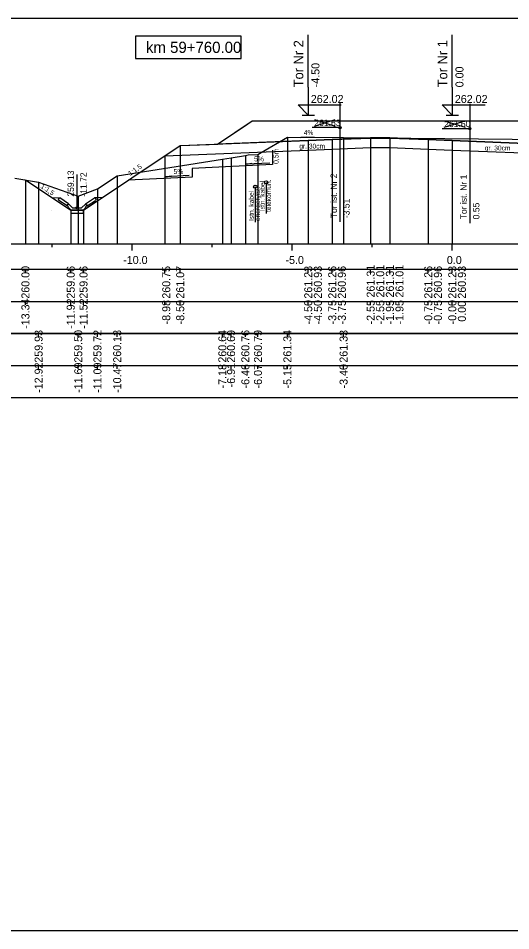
# Model space of a CAD drawing. Extents: x 6516023 to 6560129, y 5513077 to 5529206.
# Drawn here: x 6517754.65 to 6517770.04, y 5514484.66 to 5514513.16 of the extents above; entities that cross this region are included whole.
import ezdxf

# ---------------------------------------------------------------- set-up
doc = ezdxf.new("R2010")
doc.units = 0
for name, color, linetype in [('IR_default', 7, 'Continuous'), ('TOR_PRZEK_P-kable', 7, 'Continuous'), ('TOR_PRZEK_P-komponent', 7, 'Continuous'), ('TOR_PRZEK_P-odwodnienie', 7, 'Continuous'), ('TOR_PRZEK_P-opisy', 7, 'Continuous'), ('TOR_PRZEK_P-schodkowanie+wymiana', 7, 'Continuous'), ('TOR_PRZEK_P-tabelka istniejace', 7, 'Continuous'), ('TOR_PRZEK_P-tabelka projektowane', 7, 'Continuous'), ('TOR_PRZEK_P-teren istniejacy', 7, 'Continuous'), ('TOR_PRZEK_P-tory istniejace', 7, 'Continuous'), ('TOR_PRZEK_P-tory projektowane', 7, 'Continuous'), ('TOR_PRZEK_P-uklad odniesienia', 7, 'Continuous'), ('TOR_PRZEK_P-warstwa ochronna I', 7, 'Continuous'), ('TOR_PRZEK_P-warstwa ochronna II', 7, 'Continuous'), ('TOR_PS_T-skarpy projektowane', 7, 'Continuous'), ('TOR_RAMKI-ramka+tabelka 1', 7, 'Continuous')]:
    doc.layers.add(name, color=color, linetype=linetype)

msp = doc.modelspace()

# ---------------------------------------------------------------- linework, layer by layer
at = {"layer": 'IR_default'}
msp.add_lwpolyline([(6517754.877, 5514508.107), (6517756.292, 5514507.164), (6517756.692, 5514507.164), (6517759.713, 5514509.179), (6517760.617, 5514509.215), (6517760.878, 5514509.225), (6517761.72, 5514509.787), (6517761.963, 5514509.949), (6517764.679, 5514509.949), (6517765.463, 5514509.949), (6517766.239, 5514509.949), (6517766.463, 5514509.949), (6517769.179, 5514509.949), (6517769.963, 5514509.949), (6517770.39, 5514509.949), (6517770.513, 5514509.95), (6517773.229, 5514509.95), (6517774.013, 5514509.95), (6517775.057, 5514509.254), (6517775.358, 5514509.053), (6517776.293, 5514509.015), (6517776.563, 5514509.005), (6517776.863, 5514508.992), (6517777.341, 5514508.674)], dxfattribs=at)
at = {"layer": 'TOR_PRZEK_P-kable'}
for p, q in [((6517762.058, 5514507.896), (6517762.058, 5514506.787)), ((6517762.397, 5514508.03), (6517762.397, 5514507.057))]:
    msp.add_line(p, q, dxfattribs=at)
for centre in [(6517762.397, 5514508.03), (6517762.058, 5514507.896)]:
    msp.add_circle(centre, 0.05, dxfattribs=at)
at = {"layer": 'TOR_PRZEK_P-komponent'}
msp.add_lwpolyline([(6517761.963, 5514509.949), (6517765.463, 5514509.949), (6517766.463, 5514509.949), (6517769.963, 5514509.949), (6517770.513, 5514509.95), (6517774.013, 5514509.95), (6517775.358, 5514509.053), (6517771.513, 5514509.207), (6517768.213, 5514509.339), (6517767.463, 5514509.369), (6517766.263, 5514509.417), (6517765.663, 5514509.417), (6517764.463, 5514509.369), (6517763.713, 5514509.339), (6517760.878, 5514509.225)], close=True, dxfattribs=at)
at = {"layer": 'TOR_PRZEK_P-odwodnienie'}
for p, q in [((6517756.492, 5514507.234), (6517756.492, 5514508.278)), ((6517756.183, 5514507.293), (6517755.921, 5514507.467)), ((6517756.227, 5514507.36), (6517755.947, 5514507.547)), ((6517756.756, 5514507.36), (6517757.037, 5514507.547)), ((6517756.801, 5514507.293), (6517757.062, 5514507.467)), ((6517756.194, 5514507.31), (6517756.183, 5514507.293)), ((6517756.184, 5514507.329), (6517756.232, 5514507.353)), ((6517756.227, 5514507.36), (6517756.219, 5514507.347)), ((6517756.352, 5514507.234), (6517756.232, 5514507.353)), ((6517756.352, 5514507.234), (6517756.632, 5514507.234)), ((6517756.632, 5514507.234), (6517756.752, 5514507.353)), ((6517756.752, 5514507.353), (6517756.799, 5514507.329)), ((6517756.756, 5514507.36), (6517756.765, 5514507.347)), ((6517756.79, 5514507.31), (6517756.801, 5514507.293)), ((6517756.302, 5514507.164), (6517756.682, 5514507.164))]:
    msp.add_line(p, q, dxfattribs=at)
for points in [[(6517755.7, 5514507.558), (6517755.947, 5514507.547)], [(6517755.897, 5514507.52), (6517755.947, 5514507.547)], [(6517755.897, 5514507.52), (6517755.921, 5514507.467)], [(6517757.283, 5514507.558), (6517757.037, 5514507.547)], [(6517757.087, 5514507.52), (6517757.037, 5514507.547)], [(6517757.087, 5514507.52), (6517757.062, 5514507.467)], [(6517756.219, 5514507.347), (6517756.184, 5514507.329)], [(6517756.232, 5514507.234), (6517756.184, 5514507.329)], [(6517756.184, 5514507.329), (6517756.194, 5514507.31)], [(6517756.302, 5514507.164), (6517756.232, 5514507.234)], [(6517756.682, 5514507.164), (6517756.752, 5514507.234)], [(6517756.752, 5514507.234), (6517756.799, 5514507.329)], [(6517756.765, 5514507.347), (6517756.8, 5514507.329)], [(6517756.8, 5514507.329), (6517756.79, 5514507.31)], [(6517755.283, 5514507.164), (6517755.283, 5514507.165), (6517755.283, 5514507.164), (6517755.283, 5514507.164), (6517755.283, 5514507.164), (6517755.284, 5514507.164), (6517755.283, 5514507.164), (6517755.284, 5514507.165)], [(6517755.284, 5514507.164), (6517755.283, 5514507.164), (6517755.284, 5514507.164), (6517755.283, 5514507.163), (6517755.284, 5514507.164), (6517755.284, 5514507.163), (6517755.284, 5514507.164), (6517755.284, 5514507.164)], [(6517755.683, 5514507.164), (6517755.683, 5514507.165), (6517755.683, 5514507.164), (6517755.683, 5514507.164), (6517755.683, 5514507.164), (6517755.684, 5514507.164), (6517755.683, 5514507.164), (6517755.684, 5514507.165)], [(6517755.683, 5514507.164), (6517755.683, 5514507.164), (6517755.683, 5514507.164), (6517755.683, 5514507.163), (6517755.683, 5514507.164), (6517755.684, 5514507.163), (6517755.683, 5514507.164), (6517755.684, 5514507.164)], [(6517756.692, 5514507.164), (6517756.292, 5514507.164), (6517756.292, 5514507.064), (6517756.692, 5514507.064), (6517756.692, 5514507.164)]]:
    msp.add_lwpolyline(points, dxfattribs=at)
msp.add_circle((6517756.492, 5514507.234), 0.035, dxfattribs=at)
at = {"layer": 'TOR_PRZEK_P-opisy'}
msp.add_lwpolyline([(6517763.898, 5514509.447), (6517763.48, 5514509.428), (6517763.648, 5514509.456)], dxfattribs=at)
at = {"layer": 'TOR_PRZEK_P-schodkowanie+wymiana'}
for p, q in [((6517762.601, 5514509.033), (6517762.601, 5514508.59)), ((6517762.601, 5514508.59), (6517760.084, 5514508.464)), ((6517760.084, 5514508.464), (6517760.084, 5514508.196)), ((6517760.084, 5514508.196), (6517758.09, 5514508.096))]:
    msp.add_line(p, q, dxfattribs=at)
at = {"layer": 'TOR_PRZEK_P-tabelka istniejace'}
for p, q in [((6517755.289, 5514503.206), (6517755.289, 5514503.306)), ((6517756.527, 5514503.206), (6517756.527, 5514503.306)), ((6517757.128, 5514503.206), (6517757.128, 5514503.306)), ((6517757.744, 5514503.206), (6517757.744, 5514503.306)), ((6517761.03, 5514503.206), (6517761.03, 5514503.306)), ((6517761.301, 5514503.206), (6517761.301, 5514503.306)), ((6517761.748, 5514503.206), (6517761.748, 5514503.306)), ((6517762.142, 5514503.206), (6517762.142, 5514503.306)), ((6517763.061, 5514503.206), (6517763.061, 5514503.306)), ((6517764.817, 5514503.206), (6517764.817, 5514503.306)), ((6517727.163, 5514502.306), (6517810.963, 5514502.306)), ((6517755.289, 5514502.206), (6517755.289, 5514502.306)), ((6517756.527, 5514502.206), (6517756.527, 5514502.306)), ((6517757.128, 5514502.206), (6517757.128, 5514502.306)), ((6517757.744, 5514502.206), (6517757.744, 5514502.306)), ((6517761.03, 5514502.206), (6517761.03, 5514502.306)), ((6517761.301, 5514502.206), (6517761.301, 5514502.306)), ((6517761.748, 5514502.206), (6517761.748, 5514502.306)), ((6517762.142, 5514502.206), (6517762.142, 5514502.306)), ((6517763.061, 5514502.206), (6517763.061, 5514502.306)), ((6517764.817, 5514502.206), (6517764.817, 5514502.306))]:
    msp.add_line(p, q, dxfattribs=at)
for points in [[(6517763.061, 5514509.445), (6517763.061, 5514506.306), (6517763.061, 5514506.176), (6517763.061, 5514506.106)], [(6517764.817, 5514509.433), (6517764.817, 5514506.306), (6517764.817, 5514506.176), (6517764.817, 5514506.106)], [(6517762.142, 5514508.9), (6517762.142, 5514506.306), (6517762.142, 5514506.176), (6517762.142, 5514506.106)], [(6517761.03, 5514508.75), (6517761.03, 5514506.306), (6517761.03, 5514506.176), (6517761.03, 5514506.106)], [(6517761.301, 5514508.792), (6517761.301, 5514506.306), (6517761.301, 5514506.176), (6517761.301, 5514506.106)], [(6517761.748, 5514508.869), (6517761.748, 5514506.306), (6517761.748, 5514506.176), (6517761.748, 5514506.106)], [(6517755.289, 5514508.038), (6517755.289, 5514506.306), (6517755.289, 5514506.176), (6517755.289, 5514506.106)], [(6517757.744, 5514508.239), (6517757.744, 5514506.306), (6517757.744, 5514506.176), (6517757.744, 5514506.106)], [(6517757.128, 5514507.828), (6517757.128, 5514506.306), (6517757.128, 5514506.176), (6517757.128, 5514506.106)], [(6517756.527, 5514507.603), (6517756.527, 5514506.306), (6517756.527, 5514506.176), (6517756.527, 5514506.106)]]:
    msp.add_lwpolyline(points, dxfattribs=at)
msp.add_lwpolyline([(6517727.163, 5514503.306), (6517727.163, 5514501.306), (6517810.963, 5514501.306), (6517810.963, 5514503.306)], close=True, dxfattribs=at)
at = {"layer": 'TOR_PRZEK_P-tabelka projektowane'}
for p, q in [((6517754.877, 5514505.206), (6517754.877, 5514505.306)), ((6517756.292, 5514505.206), (6517756.292, 5514505.306)), ((6517756.692, 5514505.206), (6517756.692, 5514505.306)), ((6517759.234, 5514505.206), (6517759.234, 5514505.306)), ((6517759.713, 5514505.206), (6517759.713, 5514505.306)), ((6517763.713, 5514505.206), (6517763.713, 5514505.306)), ((6517763.713, 5514505.206), (6517763.713, 5514505.306)), ((6517764.463, 5514505.206), (6517764.463, 5514505.306)), ((6517764.463, 5514505.206), (6517764.463, 5514505.306)), ((6517765.663, 5514505.206), (6517765.663, 5514505.306)), ((6517765.663, 5514505.206), (6517765.663, 5514505.306)), ((6517766.263, 5514505.206), (6517766.263, 5514505.306)), ((6517766.263, 5514505.206), (6517766.263, 5514505.306)), ((6517767.463, 5514505.206), (6517767.463, 5514505.306)), ((6517767.463, 5514505.206), (6517767.463, 5514505.306)), ((6517768.213, 5514505.206), (6517768.213, 5514505.306)), ((6517768.213, 5514505.206), (6517768.213, 5514505.306)), ((6517727.163, 5514504.306), (6517810.963, 5514504.306)), ((6517754.877, 5514504.206), (6517754.877, 5514504.306)), ((6517756.292, 5514504.206), (6517756.292, 5514504.306)), ((6517756.692, 5514504.206), (6517756.692, 5514504.306)), ((6517759.234, 5514504.206), (6517759.234, 5514504.306)), ((6517759.713, 5514504.206), (6517759.713, 5514504.306)), ((6517763.713, 5514504.206), (6517763.713, 5514504.306)), ((6517763.713, 5514504.206), (6517763.713, 5514504.306)), ((6517764.463, 5514504.206), (6517764.463, 5514504.306)), ((6517764.463, 5514504.206), (6517764.463, 5514504.306)), ((6517765.663, 5514504.206), (6517765.663, 5514504.306)), ((6517765.663, 5514504.206), (6517765.663, 5514504.306)), ((6517766.263, 5514504.206), (6517766.263, 5514504.306)), ((6517766.263, 5514504.206), (6517766.263, 5514504.306)), ((6517767.463, 5514504.206), (6517767.463, 5514504.306)), ((6517767.463, 5514504.206), (6517767.463, 5514504.306)), ((6517768.213, 5514504.206), (6517768.213, 5514504.306)), ((6517768.213, 5514504.206), (6517768.213, 5514504.306))]:
    msp.add_line(p, q, dxfattribs=at)
for points in [[(6517759.713, 5514509.178), (6517759.713, 5514506.306), (6517759.713, 5514506.176), (6517759.713, 5514506.106)], [(6517763.713, 5514509.338), (6517763.713, 5514506.306), (6517763.713, 5514506.176), (6517763.713, 5514506.106)], [(6517764.463, 5514509.368), (6517764.463, 5514506.306), (6517764.463, 5514506.176), (6517764.463, 5514506.106)], [(6517765.663, 5514509.416), (6517765.663, 5514506.306), (6517765.663, 5514506.176), (6517765.663, 5514506.106)], [(6517766.263, 5514509.416), (6517766.263, 5514506.306), (6517766.263, 5514506.176), (6517766.263, 5514506.106)], [(6517767.463, 5514509.368), (6517767.463, 5514506.306), (6517767.463, 5514506.176), (6517767.463, 5514506.106)], [(6517768.213, 5514509.338), (6517768.213, 5514506.306), (6517768.213, 5514506.176), (6517768.213, 5514506.106)], [(6517763.713, 5514509.039), (6517763.713, 5514506.306), (6517763.713, 5514506.176), (6517763.713, 5514506.106)], [(6517764.463, 5514509.069), (6517764.463, 5514506.306), (6517764.463, 5514506.176), (6517764.463, 5514506.106)], [(6517765.663, 5514509.117), (6517765.663, 5514506.306), (6517765.663, 5514506.176), (6517765.663, 5514506.106)], [(6517766.263, 5514509.117), (6517766.263, 5514506.306), (6517766.263, 5514506.176), (6517766.263, 5514506.106)], [(6517767.463, 5514509.069), (6517767.463, 5514506.306), (6517767.463, 5514506.176), (6517767.463, 5514506.106)], [(6517768.213, 5514509.039), (6517768.213, 5514506.306), (6517768.213, 5514506.176), (6517768.213, 5514506.106)], [(6517759.234, 5514508.859), (6517759.234, 5514506.306), (6517759.234, 5514506.176), (6517759.234, 5514506.106)], [(6517754.877, 5514508.107), (6517754.877, 5514506.306), (6517754.877, 5514506.176), (6517754.877, 5514506.106)], [(6517756.292, 5514507.164), (6517756.292, 5514506.306), (6517756.292, 5514506.176), (6517756.292, 5514506.106)], [(6517756.692, 5514507.164), (6517756.692, 5514506.306), (6517756.692, 5514506.176), (6517756.692, 5514506.106)]]:
    msp.add_lwpolyline(points, dxfattribs=at)
msp.add_lwpolyline([(6517727.163, 5514505.306), (6517727.163, 5514503.306), (6517810.963, 5514503.306), (6517810.963, 5514505.306)], close=True, dxfattribs=at)
at = {"layer": 'TOR_PRZEK_P-teren istniejacy'}
msp.add_lwpolyline([(6517754.551, 5514508.162), (6517755.289, 5514508.038), (6517756.527, 5514507.603), (6517757.128, 5514507.828), (6517757.744, 5514508.239), (6517761.03, 5514508.75), (6517761.301, 5514508.792), (6517761.748, 5514508.869), (6517761.832, 5514508.888), (6517762.142, 5514508.9), (6517762.244, 5514508.964), (6517763.061, 5514509.445), (6517764.817, 5514509.433), (6517773.254, 5514509.345)], dxfattribs=at)
at = {"layer": 'TOR_PRZEK_P-tory istniejace'}
for p, q in [((6517764.703, 5514510.516), (6517764.703, 5514506.796)), ((6517768.761, 5514510.482), (6517768.761, 5514506.761)), ((6517763.904, 5514509.788), (6517764.556, 5514509.991)), ((6517763.904, 5514509.991), (6517764.556, 5514509.788)), ((6517767.962, 5514509.754), (6517768.614, 5514509.956)), ((6517767.962, 5514509.956), (6517768.614, 5514509.754)), ((6517764.704, 5514509.741), (6517763.838, 5514509.741)), ((6517768.762, 5514509.706), (6517767.896, 5514509.706))]:
    msp.add_line(p, q, dxfattribs=at)
for centre in [(6517764.704, 5514509.741), (6517768.762, 5514509.706)]:
    msp.add_circle(centre, 0.035, dxfattribs=at)
at = {"layer": 'TOR_PRZEK_P-tory projektowane'}
for p, q in [((6517763.713, 5514511.006), (6517763.713, 5514512.638)), ((6517768.213, 5514511.006), (6517768.213, 5514512.638)), ((6517763.713, 5514511.006), (6517763.713, 5514510.129)), ((6517768.213, 5514511.006), (6517768.213, 5514510.129)), ((6517763.713, 5514510.129), (6517763.394, 5514510.448)), ((6517763.394, 5514510.448), (6517764.738, 5514510.448)), ((6517768.213, 5514510.129), (6517767.894, 5514510.448)), ((6517767.894, 5514510.448), (6517769.238, 5514510.448)), ((6517763.521, 5514510.129), (6517763.905, 5514510.129)), ((6517768.021, 5514510.129), (6517768.405, 5514510.129))]:
    msp.add_line(p, q, dxfattribs=at)
at = {"layer": 'TOR_PRZEK_P-uklad odniesienia'}
for p, q in [((6517730.963, 5514506.106), (6517810.963, 5514506.106)), ((6517755.713, 5514506.006), (6517755.713, 5514506.106)), ((6517758.213, 5514505.906), (6517758.213, 5514506.106)), ((6517760.713, 5514506.006), (6517760.713, 5514506.106)), ((6517763.213, 5514505.906), (6517763.213, 5514506.106)), ((6517765.713, 5514506.006), (6517765.713, 5514506.106)), ((6517768.213, 5514505.906), (6517768.213, 5514506.106))]:
    msp.add_line(p, q, dxfattribs=at)
msp.add_lwpolyline([(6517761.615, 5514512.598), (6517758.315, 5514512.598), (6517758.315, 5514511.898), (6517761.615, 5514511.898)], close=True, dxfattribs=at)
at = {"layer": 'TOR_PRZEK_P-warstwa ochronna I'}
msp.add_lwpolyline([(6517759.234, 5514508.859), (6517763.713, 5514509.039), (6517764.463, 5514509.069), (6517765.663, 5514509.117), (6517766.263, 5514509.117), (6517767.463, 5514509.069), (6517768.213, 5514509.039), (6517771.513, 5514508.907), (6517772.263, 5514508.877), (6517777.341, 5514508.674)], dxfattribs=at)
at = {"layer": 'TOR_PRZEK_P-warstwa ochronna II'}
msp.add_lwpolyline([(6517754.877, 5514508.107), (6517756.292, 5514507.164), (6517756.692, 5514507.164), (6517759.713, 5514509.178), (6517763.713, 5514509.338), (6517764.463, 5514509.368), (6517765.663, 5514509.416), (6517766.263, 5514509.416), (6517767.463, 5514509.368), (6517768.213, 5514509.338), (6517771.513, 5514509.206), (6517772.263, 5514509.176), (6517776.863, 5514508.992)], dxfattribs=at)
at = {"layer": 'TOR_PS_T-skarpy projektowane'}
for points in [[(6517762.508, 5514508.635), (6517761.773, 5514508.595), (6517761.946, 5514508.626)], [(6517759.991, 5514508.241), (6517759.256, 5514508.201), (6517759.429, 5514508.232)]]:
    msp.add_lwpolyline(points, dxfattribs=at)
at = {"layer": 'TOR_RAMKI-ramka+tabelka 1'}
msp.add_lwpolyline([(6517724.513, 5514513.156), (6517972.013, 5514513.156), (6517972.013, 5514484.656), (6517724.513, 5514484.656)], close=True, dxfattribs=at)

# ---------------------------------------------------------------- texts
at = {"layer": 'TOR_PRZEK_P-kable'}
for s, height, p in [('telekomun.', 0.15, (6517762.547, 5514507.105)), ('energetycz.', 0.14999, (6517762.207, 5514506.823)), ('Istn. kabel', 0.14999, (6517762.353, 5514507.133)), ('Istn. kabel', 0.14999, (6517762.013, 5514506.823))]:
    msp.add_text(s, height=height, rotation=90.0511, dxfattribs=at).set_placement(p)
at = {"layer": 'TOR_PRZEK_P-odwodnienie'}
for s, p in [('259.13', (6517756.392, 5514507.584)), ('-11.72', (6517756.792, 5514507.584))]:
    msp.add_text(s, height=0.2, rotation=90, dxfattribs=at).set_placement(p)
at = {"layer": 'TOR_PRZEK_P-opisy'}
for s, rotation, p in [('4%', 0.1515, (6517763.575, 5514509.512)), ('1:1,5', 34.0701, (6517758.149, 5514508.23)), ('1:1,5', 325.9299, (6517755.336, 5514507.871))]:
    msp.add_text(s, height=0.15, rotation=rotation, dxfattribs=at).set_placement(p)
at = {"layer": 'TOR_PRZEK_P-schodkowanie+wymiana'}
msp.add_text('0,5m', height=0.1545, rotation=90, dxfattribs=at).set_placement((6517762.784, 5514508.606))
at = {"layer": 'TOR_PRZEK_P-tabelka istniejace'}
for s, p in [('259.93', (6517755.414, 5514502.398)), ('259.50', (6517756.652, 5514502.398)), ('259.72', (6517757.253, 5514502.4)), ('260.13', (6517757.869, 5514502.398)), ('260.64', (6517761.155, 5514502.399)), ('260.69', (6517761.426, 5514502.398)), ('260.76', (6517761.873, 5514502.398)), ('260.79', (6517762.267, 5514502.398)), ('261.34', (6517763.186, 5514502.399)), ('261.33', (6517764.942, 5514502.398)), ('-12.92', (6517755.414, 5514501.456)), ('-11.69', (6517756.652, 5514501.455)), ('-11.09', (6517757.253, 5514501.455)), ('-10.47', (6517757.869, 5514501.455)), ('-7.18', (6517761.155, 5514501.594)), ('-6.91', (6517761.426, 5514501.629)), ('-6.46', (6517761.873, 5514501.594)), ('-6.07', (6517762.267, 5514501.594)), ('-5.15', (6517763.186, 5514501.593)), ('-3.40', (6517764.942, 5514501.594))]:
    msp.add_text(s, height=0.25, rotation=90, dxfattribs=at).set_placement(p)
at = {"layer": 'TOR_PRZEK_P-tabelka projektowane'}
for s, p in [('260.00', (6517755.002, 5514504.398)), ('259.06', (6517756.417, 5514504.398)), ('259.06', (6517756.817, 5514504.398)), ('260.75', (6517759.402, 5514504.397)), ('261.07', (6517759.838, 5514504.398)), ('261.23', (6517763.838, 5514504.398)), ('260.93', (6517764.138, 5514504.398)), ('261.26', (6517764.588, 5514504.398)), ('260.96', (6517764.888, 5514504.398)), ('261.31', (6517765.788, 5514504.433)), ('261.01', (6517766.088, 5514504.433)), ('261.31', (6517766.388, 5514504.433)), ('261.01', (6517766.688, 5514504.433)), ('261.26', (6517767.588, 5514504.398)), ('260.96', (6517767.888, 5514504.398)), ('261.23', (6517768.338, 5514504.398)), ('260.93', (6517768.638, 5514504.398)), ('-13.34', (6517755.002, 5514503.455)), ('-11.92', (6517756.417, 5514503.456)), ('-11.52', (6517756.817, 5514503.456)), ('-8.98', (6517759.402, 5514503.594)), ('-8.50', (6517759.838, 5514503.594)), ('-4.50', (6517763.838, 5514503.594)), ('-4.50', (6517764.138, 5514503.594)), ('-3.75', (6517764.588, 5514503.593)), ('-3.75', (6517764.888, 5514503.593)), ('-2.55', (6517765.788, 5514503.593)), ('-2.55', (6517766.088, 5514503.593)), ('-1.95', (6517766.388, 5514503.593)), ('-1.95', (6517766.688, 5514503.593)), ('-0.75', (6517767.588, 5514503.593)), ('-0.75', (6517767.888, 5514503.593)), ('-0.00', (6517768.338, 5514503.594)), ('0.00', (6517768.638, 5514503.678))]:
    msp.add_text(s, height=0.25, rotation=90, dxfattribs=at).set_placement(p)
at = {"layer": 'TOR_PRZEK_P-tory istniejace'}
for s, p in [('261.63', (6517763.904, 5514509.791)), ('261.60', (6517767.962, 5514509.756))]:
    msp.add_text(s, height=0.2, dxfattribs=at).set_placement(p)
for s, rotation, p in [('Tor ist. Nr 2', 90.0511, (6517764.61, 5514506.91)), ('Tor ist. Nr 1', 90.0511, (6517768.668, 5514506.876)), ('-3.51', 90, (6517765.004, 5514506.911)), ('0.55', 90, (6517769.062, 5514506.876))]:
    msp.add_text(s, height=0.2, rotation=rotation, dxfattribs=at).set_placement(p)
at = {"layer": 'TOR_PRZEK_P-tory projektowane'}
for s, height, p in [('Tor Nr 2', 0.3, (6517763.558, 5514511)), ('Tor Nr 1', 0.3, (6517768.058, 5514511)), ('-4.50', 0.25, (6517764.063, 5514510.999)), ('0.00', 0.25, (6517768.563, 5514510.999))]:
    msp.add_text(s, height=height, rotation=90, dxfattribs=at).set_placement(p)
for p in [(6517763.793, 5514510.509), (6517768.293, 5514510.509)]:
    msp.add_text('262.02', height=0.25, dxfattribs=at).set_placement(p)
at = {"layer": 'TOR_PRZEK_P-uklad odniesienia'}
for s, height, p in [('km 59+760.00', 0.35, (6517758.643, 5514512.073)), ('-10.0', 0.25, (6517757.932, 5514505.481)), ('-5.0', 0.25, (6517763.002, 5514505.481)), ('0.0', 0.25, (6517768.044, 5514505.481))]:
    msp.add_text(s, height=height, dxfattribs=at).set_placement(p)
at = {"layer": 'TOR_PRZEK_P-warstwa ochronna I'}
for p in [(6517763.433, 5514509.088), (6517769.226, 5514509.029)]:
    msp.add_text('gr. 30cm', height=0.15, dxfattribs=at).set_placement(p)
at = {"layer": 'TOR_PS_T-skarpy projektowane'}
for p in [(6517762.02, 5514508.686), (6517759.503, 5514508.292)]:
    msp.add_text('5%', height=0.1545, dxfattribs=at).set_placement(p)

doc.saveas('drawing.dxf')
